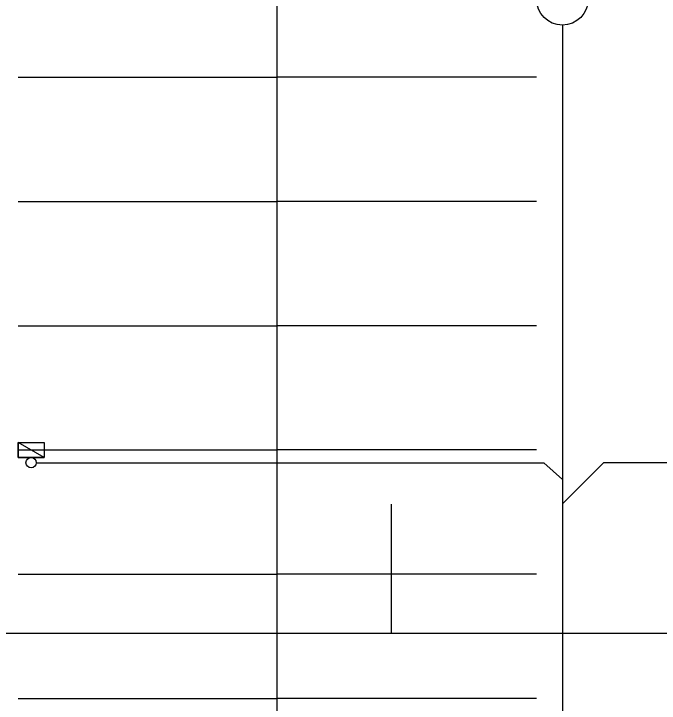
# Model space of a CAD drawing. Extents: x -264205 to -263659, y -1242401 to -1241986.
# Drawn here: x -263937.18 to -263924.73, y -1242121 to -1242107.68 of the extents above; entities that cross this region are included whole.
import ezdxf

# ---------------------------------------------------------------- set-up
doc = ezdxf.new("R2010")
doc.units = 0
for name, color, linetype in [('PROJEKT_TDZ_VODOROVNE', 7, 'Continuous'), ('RAM_NA_TLAC_2-2_1-250', 7, 'Continuous'), ('SITUACIA_DSP_2D', 7, 'Continuous')]:
    doc.layers.add(name, color=color, linetype=linetype)

msp = doc.modelspace()

# ---------------------------------------------------------------- linework, layer by layer
at = {"layer": 'PROJEKT_TDZ_VODOROVNE'}
for p, q in [((-263932.093, -1242128.107), (-263932.093, -1242087.307)), ((-263937.093, -1242108.907), (-263932.093, -1242108.907)), ((-263927.093, -1242108.907), (-263932.093, -1242108.907)), ((-263937.093, -1242111.307), (-263932.093, -1242111.307)), ((-263927.093, -1242111.307), (-263932.093, -1242111.307)), ((-263937.093, -1242113.707), (-263932.093, -1242113.707)), ((-263927.093, -1242113.707), (-263932.093, -1242113.707)), ((-263937.093, -1242116.107), (-263932.093, -1242116.107)), ((-263927.093, -1242116.107), (-263932.093, -1242116.107)), ((-263937.093, -1242118.507), (-263932.093, -1242118.507)), ((-263927.093, -1242118.507), (-263932.093, -1242118.507)), ((-263937.093, -1242120.907), (-263932.093, -1242120.907)), ((-263927.093, -1242120.907), (-263932.093, -1242120.907))]:
    msp.add_line(p, q, dxfattribs=at)
at = {"layer": 'RAM_NA_TLAC_2-2_1-250'}
msp.add_line((-263929.895, -1242117.152), (-263929.895, -1242119.652), dxfattribs=at)
msp.add_lwpolyline([(-263982.395, -1242045.402), (-263692.395, -1242045.402), (-263692.395, -1242119.652), (-263982.395, -1242119.652)], close=True, dxfattribs=at)
at = {"layer": 'SITUACIA_DSP_2D'}
for p, q in [((-263926.593, -1242107.902), (-263926.593, -1242154.252)), ((-263926.593, -1242107.902), (-263926.593, -1242154.252)), ((-263937.093, -1242116.252), (-263937.093, -1242115.962)), ((-263937.093, -1242115.962), (-263936.593, -1242115.962)), ((-263936.593, -1242116.252), (-263937.093, -1242115.962)), ((-263936.593, -1242116.252), (-263937.093, -1242115.962)), ((-263937.093, -1242115.962), (-263937.093, -1242116.252)), ((-263936.593, -1242115.962), (-263936.593, -1242116.252)), ((-263936.593, -1242116.252), (-263937.093, -1242116.252)), ((-263937.093, -1242116.252), (-263936.593, -1242116.252)), ((-263936.743, -1242116.352), (-263926.953, -1242116.352)), ((-263926.953, -1242116.352), (-263926.592, -1242116.677)), ((-263925.797, -1242116.352), (-263926.592, -1242117.147)), ((-263916.443, -1242116.352), (-263925.797, -1242116.352))]:
    msp.add_line(p, q, dxfattribs=at)
for centre, radius in [((-263926.593, -1242107.402), 0.5), ((-263936.843, -1242116.352), 0.1)]:
    msp.add_circle(centre, radius, dxfattribs=at)

doc.saveas('drawing.dxf')
